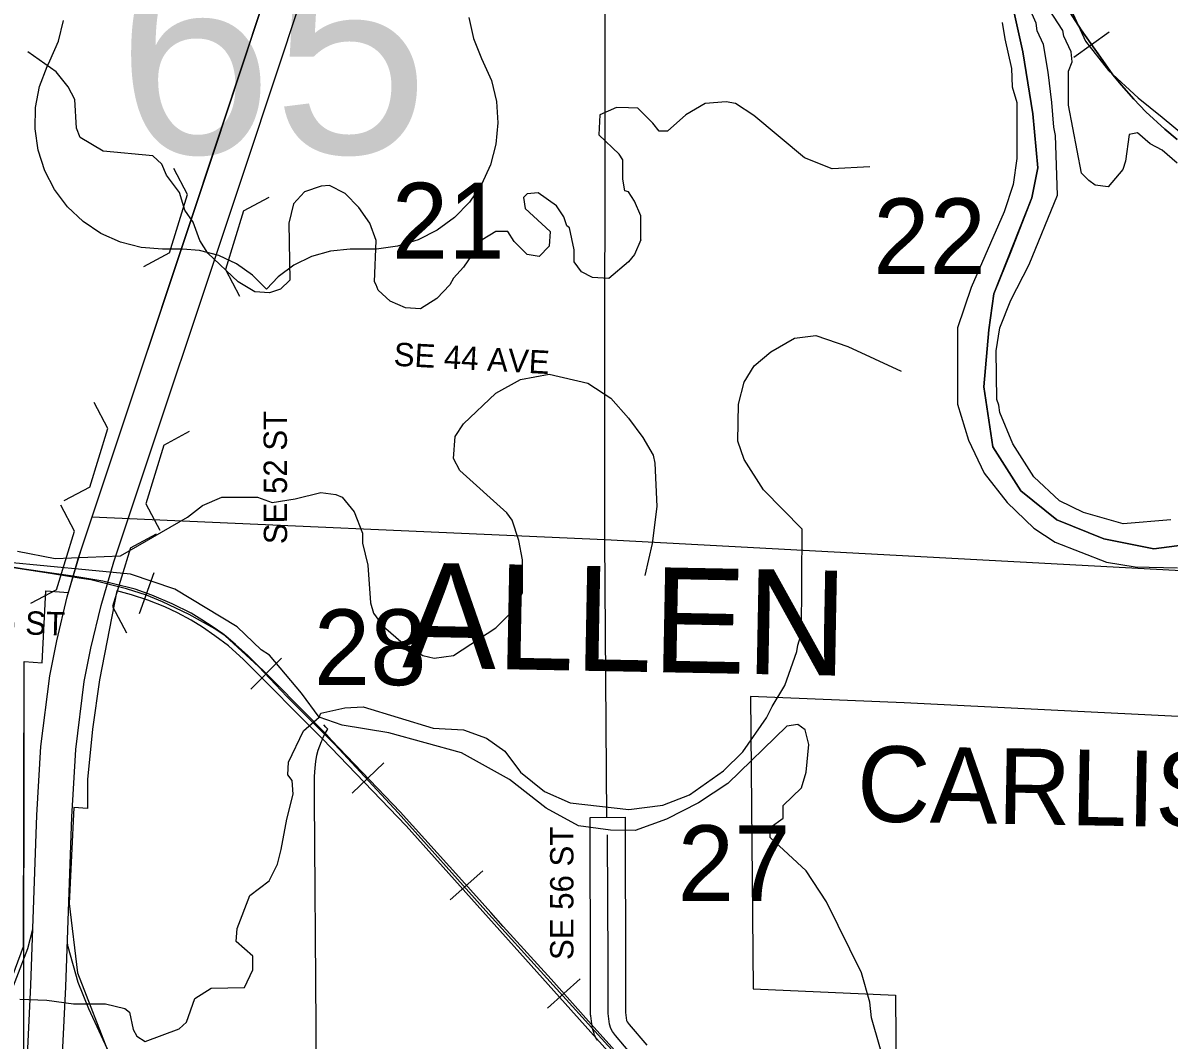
# Model space of a CAD drawing. Extents: x -1403959 to 81668, y -1400582 to 11018.
# Drawn here: x 7689.9 to 7880.3, y 7834.6 to 8003.4 of the extents above; entities that cross this region are included whole.
import ezdxf

# ---------------------------------------------------------------- set-up
doc = ezdxf.new("R2010")
doc.units = 0
for name, color, linetype in [('tdCiCityCartoExten', 7, 'Continuous'), ('tdCiCoBndryTxt', 7, 'Continuous'), ('tdCiRRCL', 7, 'Continuous'), ('tdCiSectLine', 7, 'Continuous'), ('tdCiSectTwpRng', 7, 'Continuous'), ('tdCoCityStreetMajor', 7, 'Continuous'), ('tdCoClipBndry', 7, 'Continuous'), ('tdCoCoBndryPart', 7, 'Continuous'), ('tdCoDivCarto', 7, 'Continuous'), ('tdCoIntCL', 7, 'Continuous'), ('tdCoSecRteBand', 7, 'Continuous'), ('tdCoSectLinePart', 7, 'Continuous'), ('tdCoSectNmbr', 7, 'Continuous'), ('tdCoShieldCoRteHrd', 7, 'Continuous'), ('tdCoSurfAsphaltUnbanded', 7, 'Continuous'), ('tdCoSurfBitum', 7, 'Continuous'), ('tdCoSurfEarth', 7, 'Continuous'), ('tdCoTwpNameTxt', 7, 'Continuous')]:
    doc.layers.add(name, color=color, linetype=linetype)

msp = doc.modelspace()

# ---------------------------------------------------------------- linework, layer by layer
at = {"layer": 'tdCiCityCartoExten'}
msp.add_lwpolyline([(7739.7, 7884.55), (7739.9, 7885.06), (7740.19, 7885.57), (7740.56, 7886.17), (7740.23, 7886.51), (7739.94, 7886.87), (7739.93, 7886.88)], dxfattribs=at)
at = {"layer": 'tdCiCoBndryTxt'}
msp.add_lwpolyline([(7801.15, 7819.51), (7801.15, 7820.5), (7800.92, 7821.09), (7800.7, 7821.46), (7794.97, 7827.8), (7791.36, 7831.8), (7788.34, 7835.32), (7787.85, 7835.99), (7787.55, 7836.51), (7787.34, 7837.19), (7787.12, 7838.96), (7787.12, 7847.33), (7787.04, 7868.63)], dxfattribs=at)
at = {"layer": 'tdCiRRCL'}
for points in [[(7679.66, 7828.92), (7679.78, 7837.61), (7684.45, 7837.11), (7687.39, 7842.9), (7690.03, 7850.12), (7690.17, 7897.38), (7693.15, 7897.21), (7693.76, 7909.14), (7697.5, 7908.86), (7699.11, 7914.47), (7708.51, 7942.69), (7717.47, 7969.59), (7727.06, 7998.45), (7730.94, 8010.25)], [(7787.09, 7832.71), (7753.59, 7870.1), (7739.7, 7884.55), (7726.59, 7897.75), (7724.07, 7900.02), (7721.82, 7901.69), (7719.76, 7903.11), (7717.86, 7904.29), (7715.59, 7905.48), (7713.51, 7906.46), (7710.69, 7907.6), (7707.98, 7908.49), (7705.56, 7909.16), (7702.69, 7894.38), (7701.49, 7886.16), (7700.68, 7877.82), (7700.65, 7872.99), (7698.41, 7873.15), (7697.62, 7857.26), (7699.01, 7845.73), (7704.39, 7831.87)], [(7931.69, 7885.78), (7836.27, 7890.52), (7810.74, 7891.57), (7811.22, 7843.09), (7834.85, 7841.99), (7835.35, 7777.07)]]:
    msp.add_lwpolyline(points, dxfattribs=at)
at = {"layer": 'tdCiSectLine'}
msp.add_lwpolyline([(7785.34, 7834.53), (7785.04, 7835.05), (7785.04, 7835.06), (7784.95, 7835.22), (7784.87, 7835.4), (7784.8, 7835.58), (7784.79, 7835.63), (7784.57, 7836.32), (7784.53, 7836.44), (7784.49, 7836.63), (7784.46, 7836.81), (7784.45, 7836.84), (7784.24, 7838.61), (7784.22, 7838.77), (7784.22, 7838.96), (7784.22, 7847.32), (7784.14, 7868.62), (7784.13, 7871.52), (7789.93, 7871.54), (7789.94, 7868.64), (7790.02, 7847.34), (7790.02, 7847.33), (7790.02, 7839.14), (7790.18, 7837.81), (7790.22, 7837.69), (7790.29, 7837.57), (7790.62, 7837.12), (7793.54, 7833.71)], dxfattribs=at)
at = {"layer": 'tdCiSectTwpRng'}
for points in [[(7738.63, 7836.8), (7738.35, 7874.68), (7738.39, 7878.3), (7738.46, 7879.74), (7738.57, 7880.83), (7738.74, 7881.83), (7738.96, 7882.67), (7739.52, 7884.1), (7739.61, 7884.33), (7739.7, 7884.55)], [(7738.64, 7822.35), (7738.64, 7822.36), (7738.63, 7836.8)]]:
    msp.add_lwpolyline(points, dxfattribs=at)
at = {"layer": 'tdCoCityStreetMajor'}
for points in [[(7786.59, 7917.63), (7786.63, 8013.03)], [(7701.4, 7921.44), (7786.59, 7917.63)], [(7786.59, 7917.63), (7883.32, 7912.47)], [(7786.89, 7871.53), (7786.59, 7917.63)], [(7690.12, 7828.87), (7690.18, 7897.37)]]:
    msp.add_lwpolyline(points, dxfattribs=at)
at = {"layer": 'tdCoClipBndry'}
msp.add_lwpolyline([(7885.37, 7917.09), (7877.75, 7916.09), (7869.45, 7917.75), (7861.64, 7920.9), (7855.66, 7925.72), (7851.02, 7933.02), (7849.53, 7942.98), (7850.36, 7952.44), (7851.19, 7958.42), (7857.49, 7974.36), (7858.49, 7979.34), (7857.66, 7988.3), (7856, 7998.58), (7852.51, 8014.35), (7847.7, 8028.13), (7844.52, 8034.43), (7840.87, 8037.42), (7836.26, 8037.87)], dxfattribs=at)
at = {"layer": 'tdCoDivCarto'}
for points in [[(7690.02, 7817.94), (7691.27, 7843.66), (7692.28, 7871.9), (7692.93, 7883.28), (7694.41, 7895.01), (7695.57, 7900.86), (7697.29, 7908.13), (7699.55, 7915.76), (7721.74, 7982.26), (7730.63, 8009.13)], [(7695.81, 7817.69), (7697.07, 7843.41), (7698.07, 7871.62), (7698.72, 7882.78), (7700.14, 7894.06), (7701.24, 7899.61), (7702.92, 7906.68), (7705.07, 7913.96), (7727.24, 7980.43), (7736.15, 8007.36)]]:
    msp.add_lwpolyline(points, dxfattribs=at)
at = {"layer": 'tdCoIntCL'}
for points in [[(7688.85, 7792.98), (7688.16, 7796.27), (7682.37, 7826.72), (7682.37, 7827.08), (7682.53, 7828.28), (7683.08, 7829.98), (7686.42, 7838.52), (7687.1, 7840.27), (7690.76, 7849.75), (7691.61, 7852.98)], [(7694.54, 7791.15), (7696.02, 7794.57), (7704.7, 7809.24), (7705.57, 7810.76), (7706.54, 7812.96), (7707.18, 7815.71), (7708.09, 7824.19), (7700.87, 7839.73), (7699.13, 7844.1), (7697.46, 7850.02), (7697.33, 7850.73)]]:
    msp.add_lwpolyline(points, dxfattribs=at)
at = {"layer": 'tdCoSecRteBand'}
for p, q in [((7864.46, 7997.72), (7870.34, 8001.95)), ((7711.68, 7912.14), (7709.27, 7905.29)), ((7732.89, 7897.96), (7727.8, 7892.79)), ((7749.86, 7880.58), (7744.62, 7875.56)), ((7766.31, 7862.68), (7760.88, 7857.86)), ((7782.46, 7844.71), (7777.06, 7839.86))]:
    msp.add_line(p, q, dxfattribs=at)
for points in [[(7790.81, 8091.48), (7814.36, 8077.05), (7818.96, 8074.16), (7827.68, 8066.86), (7835.96, 8056.96), (7842.26, 8047.21), (7848.86, 8035.93), (7857.92, 8021.14), (7863.15, 8007.57), (7866.38, 8000.4), (7870.22, 7995.53), (7875.12, 7990.96), (7879.1, 7987.77), (7884.61, 7983.2)], [(7881.62, 7984.05), (7879.58, 7985.76), (7876.43, 7988.65), (7874.43, 7990.76), (7872.39, 7993.07), (7870.94, 7994.81), (7868.91, 7997.74), (7865.66, 8002.24), (7862.9, 8006.56)], [(7862.9, 8006.56), (7865.66, 8002.24), (7868.91, 7997.74), (7870.94, 7994.81), (7872.39, 7993.07), (7874.43, 7990.76), (7876.43, 7988.65), (7879.58, 7985.76), (7881.62, 7984.05)], [(7800.33, 7819.43), (7787.05, 7833.65), (7766.84, 7856.02), (7752.23, 7872.31), (7741.73, 7883.63), (7733.79, 7891.61), (7729.07, 7896.59), (7723.52, 7901.66), (7721.81, 7902.83), (7717.54, 7905.21), (7713.1, 7907.32), (7710.44, 7908.41), (7707.15, 7909.46), (7701.25, 7910.95), (7699.27, 7911.26), (7694.85, 7911.96), (7689.1, 7912.84), (7684.99, 7913.49), (7678.19, 7914.91), (7673.7, 7916.36)], [(7791.66, 7829.02), (7784.3, 7837.22), (7777.64, 7844.65), (7769.71, 7853.42), (7767.62, 7855.73), (7762.85, 7861.11), (7752.61, 7872.47), (7741.21, 7884.36), (7740.39, 7885.22), (7731.77, 7893.97), (7727.23, 7898.43), (7725.25, 7900.21), (7723.63, 7901.63), (7723.14, 7901.97), (7721.52, 7903.12), (7719.67, 7904.34), (7717.9, 7905.43), (7714.73, 7906.98), (7711.38, 7908.4), (7708.57, 7909.39), (7704.96, 7910.29), (7703.22, 7910.73), (7698.24, 7911.56), (7694.34, 7912.12), (7690.18, 7912.72), (7683.81, 7913.79)], [(7791.66, 7829.02), (7784.3, 7837.22), (7777.64, 7844.65), (7769.71, 7853.42), (7767.62, 7855.73), (7762.85, 7861.11), (7752.61, 7872.47), (7741.21, 7884.36), (7740.39, 7885.22), (7731.77, 7893.97), (7727.23, 7898.43), (7725.25, 7900.21), (7723.63, 7901.63), (7723.14, 7901.97), (7721.52, 7903.12), (7719.67, 7904.34), (7717.9, 7905.43), (7714.73, 7906.98), (7711.38, 7908.4), (7708.57, 7909.39), (7704.96, 7910.29), (7703.22, 7910.73), (7698.24, 7911.56), (7694.34, 7912.12), (7690.18, 7912.72), (7683.81, 7913.79)]]:
    msp.add_lwpolyline(points, dxfattribs=at)
at = {"layer": 'tdCoSurfAsphaltUnbanded'}
msp.add_lwpolyline([(7763.98, 8004.3), (7764.75, 8000.82), (7766.09, 7997.52), (7767.73, 7993.84), (7768.58, 7990.38), (7768.83, 7986.83), (7768.5, 7983.28), (7767.57, 7979.85), (7766.08, 7976.61), (7764.08, 7973.67), (7761.61, 7971.11), (7758.75, 7968.99), (7755.57, 7967.39), (7752.17, 7966.33), (7748.64, 7965.86), (7746.88, 7965.84), (7744.29, 7965.84), (7741.04, 7965.54), (7737.89, 7964.65), (7734.95, 7963.21), (7732.33, 7961.26), (7730.38, 7959.2), (7728.09, 7961.55), (7725.43, 7963.43), (7722.46, 7964.8), (7719.29, 7965.61), (7716.46, 7965.84), (7713.15, 7965.84), (7709.6, 7966.14), (7706.15, 7967.02), (7702.9, 7968.47), (7699.94, 7970.45), (7697.35, 7972.89), (7695.2, 7975.73), (7693.56, 7978.88), (7692.47, 7982.27), (7691.96, 7985.8), (7692.04, 7989.35), (7692.72, 7992.85), (7693.97, 7996.18), (7694.44, 7997.1), (7695.85, 8000.37), (7696.7, 8003.83)], dxfattribs=at)
at = {"layer": 'tdCoSurfBitum'}
for points in [[(7880.58, 7920.9), (7872.64, 7920.28), (7866.07, 7922.11), (7862.1, 7924.09), (7857.81, 7928.06), (7854.3, 7933.55), (7852.15, 7938.74), (7852, 7939.96), (7851.69, 7940.88), (7851.53, 7948.97), (7852.14, 7952.79), (7853.97, 7957.37), (7857.01, 7963.33), (7861.74, 7974.79), (7861.42, 7984.71), (7861.12, 7986.08), (7860.81, 7990.21), (7860.19, 7995.25), (7859.42, 7999.82), (7858.35, 8002.11), (7858.2, 8003.34), (7854.22, 8012.34)], [(7881.59, 7980.15), (7879.14, 7982.28), (7877.15, 7983.35), (7875.01, 7985.18), (7873.64, 7984.87), (7873.03, 7980.44), (7872.58, 7979.07), (7870.14, 7976.17), (7868, 7976.47), (7866.93, 7977.23), (7865.7, 7978.45), (7863.55, 7989.75), (7863.55, 7995.4), (7864.16, 7996.93), (7864, 7998.61), (7862.78, 8001.2), (7862.63, 8002.12), (7858.8, 8008.07)], [(7852.54, 8003.48), (7853.01, 8000.74), (7854.08, 7995.85), (7854.24, 7992.8), (7855, 7990.2), (7855.01, 7980.89), (7854.4, 7976.61), (7852.88, 7972.03), (7847.4, 7959.5), (7845.11, 7952.79), (7845.13, 7940.11), (7846.96, 7934.16), (7849.57, 7928.66), (7853.39, 7923.78), (7857.82, 7919.51), (7861.34, 7917.22), (7869.89, 7913.87), (7874.63, 7913.11), (7881.66, 7912.96)], [(7790.52, 7963.74), (7787.26, 7960.99), (7784.51, 7961.15), (7782.68, 7962.06), (7781.46, 7963.74), (7781.46, 7965.73), (7780.7, 7969.39), (7780.24, 7969.7), (7779.78, 7971.23), (7778.56, 7973.06), (7775.51, 7975.2), (7773.67, 7975.05), (7773.06, 7974.44), (7773.37, 7972.61), (7777.49, 7968.79), (7777.33, 7966.34), (7775.65, 7964.66), (7773.67, 7964.97), (7771.53, 7967.11), (7770.46, 7968.79), (7768.48, 7968.79), (7766.19, 7967.42), (7763.13, 7962.84), (7761.45, 7961.01), (7760.84, 7959.94), (7758.7, 7957.65), (7755.95, 7955.97), (7753.5, 7956.13), (7750.91, 7957.2), (7748.92, 7959.03), (7748.62, 7959.95), (7748.31, 7960.41), (7748.62, 7967.28), (7747.55, 7970.18), (7745.72, 7972.78), (7743.43, 7975.07), (7740.84, 7976.44), (7739.46, 7976.29), (7736.71, 7975.38), (7734.88, 7973.39), (7734.11, 7970.19), (7734.26, 7960.72), (7732.73, 7959.2), (7730.9, 7958.59), (7728.46, 7958.74), (7725.71, 7960.42), (7720.67, 7965.16), (7719.3, 7967.3), (7718.23, 7970.35), (7716.86, 7972.34), (7715.94, 7975.24), (7713.8, 7978.14), (7713.04, 7979.97), (7711.52, 7981.35), (7703.27, 7982.12), (7699.45, 7984.41), (7698.84, 7985.94), (7698.54, 7990.67), (7697.47, 7992.81), (7695.48, 7995.26), (7690.75, 7998.62)], [(7830.58, 7979.49), (7824.31, 7979.18), (7819.73, 7981.01), (7811.32, 7988.03), (7808.27, 7990.01), (7806.74, 7990.32), (7803.23, 7990.01), (7800.02, 7988.17), (7796.97, 7985.42), (7795.6, 7985.42), (7794.53, 7986.79), (7792.08, 7989.24), (7790.52, 7989.31)], [(7790.52, 7989.31), (7788.49, 7989.39), (7785.74, 7988.17), (7785.59, 7984.81), (7788.95, 7981.61)], [(7790.52, 7975.34), (7789.9, 7975.55), (7789.56, 7977.48), (7789.56, 7980.69), (7788.95, 7981.61)], [(7792.56, 7967.4), (7792.56, 7971.37), (7791.48, 7973.81), (7790.52, 7975.34)], [(7792.56, 7967.4), (7791.49, 7964.96), (7790.52, 7963.74)], [(7833.63, 7828.64), (7830.87, 7838.25), (7830.57, 7840.85), (7829.19, 7845.74), (7823.37, 7857.49), (7820, 7862.68), (7814.04, 7868.17), (7814.04, 7869.85), (7816.18, 7871.38), (7816.18, 7873.51), (7819.23, 7876.42), (7819.99, 7879.01), (7820.45, 7883.6), (7819.84, 7886.04), (7818.62, 7886.95), (7816.78, 7886.65), (7807.02, 7877.17), (7802.14, 7873.96), (7796.8, 7871.21), (7791.62, 7869.37), (7787.52, 7869.38), (7782.18, 7870.14), (7776.84, 7873.05), (7770.73, 7877.79), (7762.79, 7882.22), (7750.72, 7885.59), (7742.94, 7886.81), (7739.12, 7888.19), (7739.42, 7888.8), (7743.39, 7889.71), (7746.45, 7889.87), (7758.06, 7886.35), (7763.1, 7886.04), (7766.91, 7884.66), (7769.97, 7882.52), (7772.56, 7879.01), (7776.53, 7875.8), (7780.81, 7873.96), (7790.55, 7872.81), (7796.2, 7873.57), (7800.63, 7875.25), (7806.27, 7879.23), (7809.47, 7882.43), (7813.44, 7888.08), (7814.35, 7889.91), (7816.48, 7893.42), (7818.46, 7899.07), (7818.61, 7900.13), (7819.22, 7902.12), (7819.35, 7919.35), (7812.92, 7925.91), (7809.71, 7930.94), (7808.64, 7933.99), (7808.78, 7940.1), (7809.69, 7943.76), (7811.37, 7946.51), (7814.12, 7948.8), (7818.08, 7951.09), (7821.59, 7951.54), (7826.94, 7949.72), (7835.8, 7945.6)], [(7689.04, 7915.71), (7695.3, 7914.48), (7706.14, 7914.93), (7717.29, 7921.34), (7719.74, 7923.32), (7722.95, 7924.69), (7728.9, 7924.69), (7731.34, 7923.77), (7735.16, 7924.38), (7739.44, 7925.45), (7741.88, 7925.14), (7742.95, 7924.68), (7744.94, 7922.24), (7746.31, 7918.72), (7746.31, 7917.04), (7747.22, 7913.38), (7747.68, 7907.12), (7748.14, 7905.44), (7749.05, 7904.22), (7749.36, 7903.61), (7752.72, 7900.7), (7756.38, 7898.41), (7758.21, 7897.95), (7761.42, 7898.41), (7768.45, 7902.98), (7771.5, 7906.03), (7771.96, 7907.1), (7772.88, 7908.78), (7772.88, 7914.28), (7772.27, 7917.49), (7771.21, 7920.85), (7770.29, 7922.07), (7762.5, 7929.1), (7761.44, 7931.08), (7761.74, 7934.75), (7763.12, 7936.88), (7768.47, 7941.92), (7772.59, 7944.21), (7777.32, 7945.12), (7783.74, 7943.59), (7787.56, 7941.14), (7790.53, 7937.78), (7792.9, 7934.57), (7794.58, 7931.67), (7794.89, 7930.3), (7795.2, 7923.12), (7794.44, 7917.01), (7793.23, 7911.67)], [(7689.46, 7841.35), (7693.89, 7841.19), (7698.32, 7840.58), (7703.66, 7840.57), (7706.87, 7839.81), (7707.63, 7839.2), (7708.24, 7836.3), (7708.85, 7835.23), (7710.23, 7834.31), (7715.88, 7836.44), (7717.1, 7837.51), (7718.48, 7841.48), (7721.23, 7843.16), (7726.73, 7843.31), (7728.1, 7846.21), (7728.1, 7848.5), (7725.36, 7850.94), (7725.51, 7853.08), (7727.65, 7858.58), (7730.86, 7861.02), (7732.23, 7863.76), (7732.85, 7866.21), (7733.77, 7871.25), (7734.84, 7875.37), (7734.68, 7877.66), (7733.92, 7878.57), (7734.07, 7880.71), (7736.52, 7885.9), (7739.12, 7888.19), (7736.22, 7892.16), (7730.88, 7898.43), (7729.5, 7899.34), (7725.53, 7903.16), (7715.15, 7909.43), (7707.82, 7911.88), (7687.05, 7913.88)]]:
    msp.add_lwpolyline(points, dxfattribs=at)
at = {"layer": 'tdCoSurfEarth'}
for p, q in [((7717.27, 7974.94), (7714.99, 7979.25)), ((7714.29, 7965.22), (7717.27, 7974.94)), ((7726.55, 7972.19), (7730.86, 7974.48)), ((7726.55, 7972.19), (7723.56, 7962.45)), ((7714.29, 7965.22), (7709.99, 7962.94)), ((7723.56, 7962.45), (7725.9, 7958.06)), ((7704.05, 7936.08), (7701.76, 7940.39)), ((7701.07, 7926.36), (7704.05, 7936.08)), ((7713.32, 7933.33), (7717.63, 7935.62)), ((7713.32, 7933.33), (7710.34, 7923.59)), ((7701.07, 7926.36), (7696.76, 7924.08)), ((7698.52, 7919.04), (7696.23, 7923.35)), ((7710.34, 7923.59), (7712.67, 7919.2)), ((7695.54, 7909.32), (7698.52, 7919.04)), ((7707.79, 7916.29), (7712.1, 7918.57)), ((7707.79, 7916.29), (7704.81, 7906.55)), ((7695.54, 7909.32), (7691.23, 7907.03)), ((7704.81, 7906.55), (7707.14, 7902.15))]:
    msp.add_line(p, q, dxfattribs=at)
at = {"layer": 'tdCoTwpNameTxt'}
msp.add_lwpolyline([(7852.51, 8014.35), (7856, 7998.58), (7857.66, 7988.3), (7858.49, 7979.34), (7857.49, 7974.36), (7854, 7965.38), (7851.19, 7958.42), (7850.36, 7952.44), (7849.53, 7942.98), (7851.02, 7933.02), (7855.66, 7925.72), (7861.64, 7920.9), (7869.45, 7917.75), (7877.75, 7916.09), (7885.37, 7917.09)], dxfattribs=at)

# ---------------------------------------------------------------- texts
at = {"layer": 'tdCoCoBndryPart'}
msp.add_text('ALLEN', height=17.411, rotation=358.8988, dxfattribs=at).set_placement((7752.93, 7896.45))
at = {"layer": 'tdCoSectLinePart'}
for s, rotation, p in [('21', 359.9995, (7751.21, 7964.3)), ('22', 0.0003, (7831.15, 7961.7)), ('28', 359.9992, (7738.26, 7893.48)), ('27', 0, (7798.68, 7857.64))]:
    msp.add_text(s, height=12.575, rotation=rotation, dxfattribs=at).set_placement(p)
at = {"layer": 'tdCoSectNmbr'}
for s, rotation, p in [('SE 44 AVE', 356.9081, (7751.45, 7946.51)), ('SE 52 ST', 90.1366, (7733.82, 7916.88)), ('SPRING ST', 358.4493, (7669.02, 7902.47)), ('SE 56 ST', 90, (7781.36, 7847.85))]:
    msp.add_text(s, height=3.869, rotation=rotation, dxfattribs=at).set_placement(p)
at = {"layer": 'tdCoShieldCoRteHrd'}
msp.add_text('CARLISLE', height=12.575, rotation=359.0013, dxfattribs=at).set_placement((7828.37, 7870.87))
at = {"layer": 'tdCoSurfAsphaltUnbanded'}
msp.add_text('65', height=34.822, dxfattribs=at).set_placement((7705.55, 7981.74))

doc.saveas('drawing.dxf')
